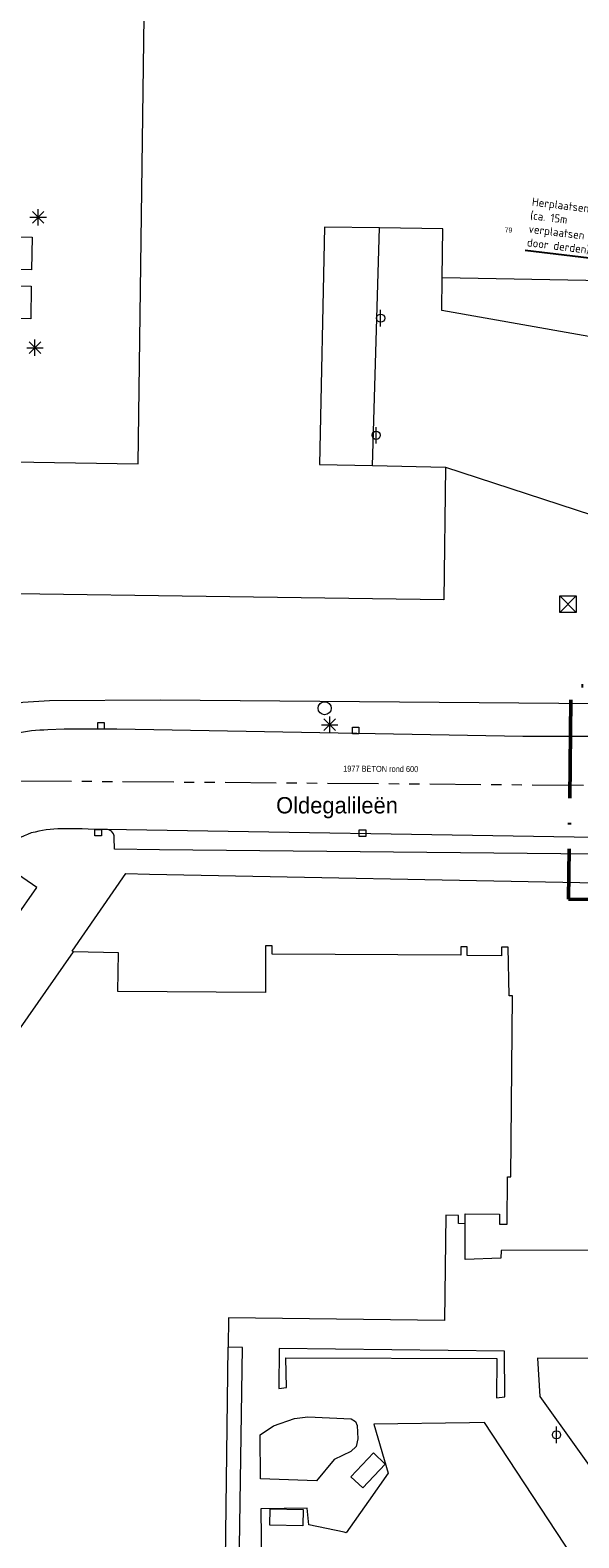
# Model space of a CAD drawing. Header units: millimetres. Extents: x 812 to 183790, y 13 to 580968.
# Tile 277 of 656: x 182742 to 182775, y 580625 to 580718. Entities that reach past the tile are written whole.
import ezdxf

# ---------------------------------------------------------------- set-up
doc = ezdxf.new("R2010")
doc.units = ezdxf.units.MM
doc.header["$LTSCALE"] = 5
for name, pattern in [('DGN2', [448.0004, 224.0002, -224.0002]), ('PHANTOM2', [1.25, 0.625, -0.125, 0.125, -0.125, 0.125, -0.125]), ('XX-PROJECTGRENS', [18, 12, -3, 0, -3])]:
    doc.linetypes.add(name, pattern=pattern)
for name, color, linetype, lineweight in [('000 Specificaties_S', 252, 'Continuous', 13), ('046 GEMENGD STELSEL', 252, 'PHANTOM2', 0), ('afsluitpaal', 252, 'Continuous', 9), ('bank', 252, 'Continuous', 9), ('beheer openbare ruimte wegbeheer', 252, 'Continuous', 9), ('hoofdgebouw', 252, 'Continuous', 9), ('huisnummerreeks BGT', 252, 'Continuous', 9), ('kant muur breder dan 30cm', 252, 'Continuous', 9), ('kant verharding', 252, 'Continuous', 9), ('kolk', 252, 'Continuous', 9), ('lichtmast', 252, 'Continuous', 9), ('N-WE-IE-AANPIJLING-T25', 7, 'Continuous', 25), ('N-WE-KG-WERKGRENS-G', 7, 'XX-PROJECTGRENS', 50), ('openbaar ruimte label', 252, 'Continuous', 9), ('waterleidingput', 252, 'Continuous', 9)]:
    doc.layers.add(name, color=color, linetype=linetype, lineweight=lineweight)
doc.layers.add('fietsenrek', color=7, linetype='Continuous', lineweight=0, true_color=0xe17000)
doc.styles.add('Arial Narrow', font='Arial Narrow.shx')
doc.styles.add('maatvoering', font='iso.shx', dxfattribs={"width": 0.95})
doc.styles.add('NLCS-ISO-T25', font='txt', dxfattribs={"height": 2.5})
doc.styles.add('Styledgn000', font='dgn000.shx')
doc.dimstyles.new('JHSW 1-200', dxfattribs={"dimscale": 0.2, "dimtxt": 1.5, "dimasz": 2, "dimexe": 2, "dimexo": 0.69, "dimgap": 1, "dimtad": 1, "dimzin": 0, "dimdsep": 46, "dimtxsty": 'maatvoering', "dimcen": 0, "dimazin": 0, "dimtfac": 1, "dimtofl": 0, "dimtmove": 0, "dimatfit": 3, "dimfxl": 1, "dimtolj": 1, "dimtzin": 0, "dimarcsym": 0})

# ---------------------------------------------------------------- blocks, each defined once
blk = doc.blocks.new('LANTP697')
at = {"layer": 'lichtmast', "color": 251, "linetype": 'Continuous', "lineweight": 0, "true_color": 0x696969}
for p, q in [((-0.5, 0), (0.5, 0.001)), ((0.354, -0.354), (-0.354, 0.354)), ((-0.354, -0.354), (0.354, 0.354)), ((0, -0.5), (0, 0.5))]:
    blk.add_line(p, q, dxfattribs=at)
blk = doc.blocks.new('FIETSK103')
at = {"layer": 'fietsenrek', "color": 251, "linetype": 'Continuous', "lineweight": 0, "true_color": 0x696969}
blk.add_line((0, -0.5), (0, 0.5), dxfattribs=at)
blk.add_circle((0, 0), 0.25, dxfattribs=at)
blk = doc.blocks.new('ZBANK60')
at = {"layer": 'bank', "color": 251, "linetype": 'Continuous', "lineweight": 0, "true_color": 0x696969}
for p, q in [((-1.049, -0.388), (0.319, 1.072)), ((0.319, 1.072), (1.049, 0.388)), ((-0.319, -1.072), (-1.049, -0.388))]:
    blk.add_line(p, q, dxfattribs=at)
at = {"layer": 'bank', "color": 251, "linetype": 'DGN2', "lineweight": 0, "true_color": 0x696969}
blk.add_line((1.049, 0.388), (-0.319, -1.072), dxfattribs=at)
blk = doc.blocks.new('FIETSK129')
at = {"layer": 'fietsenrek', "color": 251, "linetype": 'Continuous', "lineweight": 0, "true_color": 0x696969}
blk.add_line((0, -0.5), (0, 0.5), dxfattribs=at)
blk.add_circle((0, 0), 0.25, dxfattribs=at)
blk = doc.blocks.new('ZBANK62')
at = {"layer": 'bank', "color": 251, "linetype": 'Continuous', "lineweight": 0, "true_color": 0x696969}
for p, q in [((-0.516, -0.992), (-0.484, 1.008)), ((-0.484, 1.008), (0.516, 0.992)), ((0.484, -1.008), (-0.516, -0.992))]:
    blk.add_line(p, q, dxfattribs=at)
at = {"layer": 'bank', "color": 251, "linetype": 'DGN2', "lineweight": 0, "true_color": 0x696969}
blk.add_line((0.516, 0.992), (0.484, -1.008), dxfattribs=at)
blk = doc.blocks.new('ZBANK64')
at = {"layer": 'bank', "color": 251, "linetype": 'DGN2', "lineweight": 0, "true_color": 0x696969}
blk.add_line((-0.516, -0.992), (-0.484, 1.008), dxfattribs=at)
at = {"layer": 'bank', "color": 251, "linetype": 'Continuous', "lineweight": 0, "true_color": 0x696969}
for p, q in [((-0.484, 1.008), (0.516, 0.992)), ((0.516, 0.992), (0.484, -1.008)), ((0.484, -1.008), (-0.516, -0.992))]:
    blk.add_line(p, q, dxfattribs=at)
blk = doc.blocks.new('HINDER490')
at = {"layer": 'afsluitpaal', "color": 251, "linetype": 'Continuous', "lineweight": 0, "true_color": 0x696969}
for p, q in [((-0.5, 0.5), (0.5, -0.5)), ((0.5, 0.5), (-0.5, -0.5))]:
    blk.add_line(p, q, dxfattribs=at)
at = {"layer": 'afsluitpaal', "color": 251, "linetype": 'Continuous', "lineweight": 0, "true_color": 0x696969, "flags": 128}
blk.add_lwpolyline([(-0.5, 0.5), (0.5, 0.5), (0.5, -0.5), (-0.5, -0.5), (-0.5, 0.5)], dxfattribs=at)
blk = doc.blocks.new('SKOLK2331')
at = {"layer": 'kolk', "color": 251, "linetype": 'Continuous', "lineweight": 0, "true_color": 0x696969, "flags": 128}
blk.add_lwpolyline([(-0.2, 0.4), (0.2, 0.4), (0.2, 0), (-0.2, 0), (-0.2, 0.4)], dxfattribs=at)
blk = doc.blocks.new('SKOLK3114')
at = {"layer": 'kolk', "color": 251, "linetype": 'Continuous', "lineweight": 0, "true_color": 0x696969, "flags": 128}
blk.add_lwpolyline([(-0.2, 0.4), (0.2, 0.4), (0.2, 0), (-0.2, 0), (-0.2, 0.4)], dxfattribs=at)
blk = doc.blocks.new('ZBANK92')
at = {"layer": 'bank', "color": 251, "linetype": 'Continuous', "lineweight": 0, "true_color": 0x696969}
for p, q in [((-1.008, -0.484), (-0.992, 0.516)), ((-0.992, 0.516), (1.008, 0.484)), ((1.008, 0.484), (0.992, -0.516))]:
    blk.add_line(p, q, dxfattribs=at)
at = {"layer": 'bank', "color": 251, "linetype": 'DGN2', "lineweight": 0, "true_color": 0x696969}
blk.add_line((0.992, -0.516), (-1.008, -0.484), dxfattribs=at)
blk = doc.blocks.new('LANTP1521')
at = {"layer": 'lichtmast', "color": 251, "linetype": 'Continuous', "lineweight": 0, "true_color": 0x696969}
for p, q in [((-0.5, 0), (0.5, 0.001)), ((0.354, -0.354), (-0.354, 0.354)), ((-0.354, -0.354), (0.354, 0.354)), ((0, -0.5), (0, 0.5))]:
    blk.add_line(p, q, dxfattribs=at)
blk = doc.blocks.new('LANTP1685')
at = {"layer": 'lichtmast', "color": 251, "linetype": 'Continuous', "lineweight": 0, "true_color": 0x696969}
for p, q in [((-0.5, 0), (0.5, 0.001)), ((0.354, -0.354), (-0.354, 0.354)), ((-0.354, -0.354), (0.354, 0.354)), ((0, -0.5), (0, 0.5))]:
    blk.add_line(p, q, dxfattribs=at)
blk = doc.blocks.new('FIETSK262')
at = {"layer": 'fietsenrek', "color": 251, "linetype": 'Continuous', "lineweight": 0, "true_color": 0x696969}
blk.add_line((0, -0.5), (0, 0.5), dxfattribs=at)
blk.add_circle((0, 0), 0.25, dxfattribs=at)
blk = doc.blocks.new('WATERP345')
at = {"layer": 'waterleidingput', "color": 251, "linetype": 'Continuous', "lineweight": 0, "true_color": 0x696969}
blk.add_circle((0, 0), 0.4, dxfattribs=at)
blk = doc.blocks.new('SKOLK4348')
at = {"layer": 'kolk', "color": 251, "linetype": 'Continuous', "lineweight": 0, "true_color": 0x696969, "flags": 128}
blk.add_lwpolyline([(-0.2, 0.4), (0.2, 0.4), (0.2, 0), (-0.2, 0), (-0.2, 0.4)], dxfattribs=at)
blk = doc.blocks.new('SKOLK4787')
at = {"layer": 'kolk', "color": 251, "linetype": 'Continuous', "lineweight": 0, "true_color": 0x696969, "flags": 128}
blk.add_lwpolyline([(-0.2, 0.4), (0.2, 0.4), (0.2, 0), (-0.2, 0), (-0.2, 0.4)], dxfattribs=at)

msp = doc.modelspace()

# ---------------------------------------------------------------- linework, layer by layer
at = {"layer": '046 GEMENGD STELSEL', "flags": 128}
msp.add_lwpolyline([(182787.799, 580671.303), (182738.04, 580671.705)], dxfattribs=at)
at = {"layer": 'beheer openbare ruimte wegbeheer', "color": 251, "lineweight": 0, "true_color": 0x696969}
msp.add_lwpolyline([(182775.974, 580668.229), (182746.164, 580668.724)], dxfattribs=at)
at = {"layer": 'hoofdgebouw', "color": 251, "lineweight": 0, "true_color": 0x696969, "flags": 128}
for points in [[(182766.89, 580690.85), (182766.79, 580682.74), (182726.139, 580683.315), (182725.06, 580683.33), (182722.66, 580687.43), (182725.16, 580691.42), (182748.13, 580691.05), (182748.59, 580726), (182745.33, 580728.05), (182755.31, 580743.91), (182761.552, 580742.23)], [(182778.275, 580737.231), (182779.56, 580737.16), (182779.64, 580737.47), (182784.74, 580736.1), (182776.54, 580702.24), (182766.68, 580702.41)], [(182762.846, 580705.469), (182759.5, 580705.52), (182759.19, 580691.02), (182762.422, 580690.949)], [(182766.68, 580702.41), (182766.73, 580705.41), (182762.846, 580705.469)], [(182768.08, 580644.64), (182768.08, 580645.25), (182770.19, 580645.23), (182770.18, 580644.62), (182770.65, 580644.61), (182770.67, 580647.5), (182770.88, 580647.5), (182770.98, 580658.55), (182770.77, 580658.55), (182770.7, 580661.53), (182770.3, 580661.53), (182770.3, 580661.01), (182768.21, 580661.02), (182768.21, 580661.55), (182767.82, 580661.55), (182767.81, 580661.05), (182756.3, 580661.11), (182756.3, 580661.61), (182755.9, 580661.61), (182755.89, 580658.76), (182746.88, 580658.83), (182746.92, 580661.19), (182744.15, 580661.24)], [(182768.08, 580644.64), (182767.67, 580644.65), (182767.68, 580645.15), (182766.9, 580645.16)]]:
    msp.add_lwpolyline(points, dxfattribs=at)
at = {"layer": 'hoofdgebouw', "color": 251, "lineweight": 0, "true_color": 0x696969}
for points in [[(182762.422, 580690.949), (182766.89, 580690.85)], [(182744.15, 580661.24), (182738.602, 580653.3)], [(182766.9, 580645.16), (182766.818, 580638.72)], [(182753.64, 580638.889), (182753.618, 580637.09)], [(182766.818, 580638.72), (182753.64, 580638.889)], [(182753.41, 580620.85), (182753.618, 580637.09)]]:
    msp.add_lwpolyline(points, dxfattribs=at)
at = {"layer": 'kant muur breder dan 30cm', "color": 251, "lineweight": 0, "true_color": 0x696969, "flags": 128}
msp.add_lwpolyline([(182769.996, 580634.01), (182770.505, 580634.057), (182770.477, 580636.849), (182756.739, 580637.013), (182756.719, 580634.576), (182757.177, 580634.623), (182757.141, 580636.451), (182770.016, 580636.396), (182769.996, 580634.01)], dxfattribs=at)
at = {"layer": 'kant verharding', "color": 251, "lineweight": 0, "true_color": 0x696969, "flags": 128}
for points in [[(182762.422, 580690.949), (182762.846, 580705.469)], [(182777.249, 580698.553), (182766.669, 580700.434), (182766.68, 580702.41)], [(182766.89, 580690.85), (182776.794, 580687.609), (182777.292, 580692.529), (182779.929, 580692.204)], [(182776.221, 580676.395), (182749.478, 580676.616), (182742.71, 580676.57), (182741.081, 580676.482), (182739.908, 580676.237), (182737.203, 580675.295), (182736.021, 580674.691), (182734.681, 580673.882), (182733.429, 580672.981), (182732.77, 580672.28), (182730.705, 580669.512), (182726.169, 580662.942), (182723.925, 580664.522)], [(182744.15, 580661.24), (182744.086, 580661.284), (182747.366, 580666.028), (182748.816, 580665.988), (182776.147, 580665.461)], [(182778.684, 580661.265), (182778.659, 580660.386), (182778.558, 580654.295), (182778.795, 580647.072), (182779.138, 580644.29), (182779.382, 580643.019), (182770.273, 580642.993), (182770.269, 580642.536), (182768.08, 580642.452), (182768.08, 580644.64)], [(182754.24, 580620.84), (182754.5, 580637.082), (182753.618, 580637.09)], [(182785.534, 580623.578), (182783.776, 580627.26), (182783.086, 580629.182), (182780.736, 580636.408), (182772.509, 580636.426), (182772.643, 580634.09), (182779.536, 580624.439)], [(182759.014, 580628.923), (182755.601, 580629.054), (182755.576, 580631.743), (182756.395, 580632.295), (182757.671, 580632.741), (182758.486, 580632.836), (182761.131, 580632.713), (182761.384, 580632.558), (182761.484, 580632.304), (182761.528, 580631.491), (182761.423, 580631.035), (182761.115, 580630.733), (182760.093, 580630.234), (182759.014, 580628.923)], [(182776.108, 580622.082), (182769.271, 580632.493), (182768.349, 580632.48), (182762.502, 580632.397), (182763.394, 580629.395), (182762.185, 580627.688), (182760.82, 580625.761), (182760.698, 580625.786), (182758.534, 580626.237), (182758.44, 580627.253), (182755.618, 580627.225), (182755.685, 580620.067)]]:
    msp.add_lwpolyline(points, dxfattribs=at)
for points in [[(182776.161, 580674.407), (182771.597, 580674.403), (182746.825, 580674.848), (182744.624, 580674.856), (182743.606, 580674.847), (182742.615, 580674.804, 0.052549), (182740.63, 580674.568, 0.052285), (182738.75, 580673.953, 0.021931), (182736.959, 580673.121, 0.064079), (182734.612, 580671.252, 0.044606), (182733.363, 580669.691), (182731.949, 580667.638), (182724.445, 580656.722), (182721.515, 580652.472), (182714.011, 580641.452), (182705.815, 580629.468), (182700.519, 580621.488)], [(182775.966, 580667.21), (182749.432, 580667.47), (182746.675, 580667.523), (182746.66, 580668.234, 0.234654), (182746.487, 580668.616, 0.127206), (182746.164, 580668.724), (182745.444, 580668.729), (182744.697, 580668.754), (182743.448, 580668.767, 0.059712), (182741.6, 580668.507, 0.063498), (182739.903, 580667.635, 0.096478)]]:
    msp.add_lwpolyline(points, format="xyb", dxfattribs=at)
msp.add_lwpolyline([(182740.222, 580666.35), (182738.848, 580664.411), (182740.573, 580663.212), (182741.937, 580665.176)], close=True, dxfattribs=at)
at = {"layer": 'N-WE-KG-WERKGRENS-G', "ltscale": 0.1, "flags": 128}
msp.add_lwpolyline([(182546.336, 580828.49), (182543.834, 580828.695), (182540.496, 580828.935), (182537.361, 580829.099), (182534.235, 580829.261), (182531.11, 580829.424), (182527.984, 580829.586), (182520.966, 580829.952), (182508.349, 580830.295), (182506.893, 580830.335), (182505.437, 580830.374), (182503.982, 580830.414), (182501.059, 580830.497), (182495.943, 580830.645), (182490.826, 580830.792), (182485.709, 580830.94), (182480.587, 580831.088), (182476.586, 580831.161), (182472.87, 580831.216), (182469.156, 580831.271), (182465.445, 580831.325), (182462.444, 580831.382), (182462.028, 580831.443), (182461.549, 580831.513), (182461.07, 580831.583), (182460.638, 580831.646), (182460.098, 580831.777), (182459.429, 580831.969), (182458.74, 580832.167), (182458.051, 580832.365), (182457.497, 580832.525), (182456.648, 580833.054), (182455.376, 580833.757), (182453.125, 580829.633), (182453.125, 580797.306), (182458.722, 580789.234), (182459.972, 580789.953), (182460.175, 580790.117), (182460.438, 580790.255), (182460.788, 580790.439), (182461.138, 580790.623), (182461.488, 580790.807), (182461.838, 580790.991), (182462.113, 580791.136), (182462.442, 580791.243), (182462.865, 580791.368), (182463.301, 580791.497), (182463.737, 580791.626), (182464.174, 580791.755), (182464.549, 580791.866), (182464.892, 580791.922), (182465.297, 580791.96), (182465.737, 580792.001), (182466.177, 580792.042), (182466.616, 580792.083), (182467.008, 580792.119), (182468.83, 580792.113), (182472.352, 580792.051), (182475.881, 580791.989), (182479.41, 580791.927), (182482.939, 580791.865), (182486.467, 580791.803), (182490.095, 580791.737), (182493.982, 580791.663), (182497.87, 580791.589), (182501.757, 580791.514), (182505.644, 580791.44), (182509.532, 580791.366), (182513.42, 580791.292), (182517.301, 580791.225), (182521.181, 580791.158), (182525.061, 580791.091), (182528.941, 580791.023), (182532.822, 580790.956), (182536.7, 580790.889), (182539.498, 580790.831), (182542.183, 580790.773), (182544.867, 580790.716), (182547.551, 580790.659), (182550.236, 580790.601), (182552.921, 580790.544), (182555.677, 580790.492), (182558.457, 580790.443), (182561.238, 580790.393), (182564.018, 580790.344), (182566.799, 580790.294), (182569.579, 580790.245), (182572.174, 580790.195), (182574.606, 580790.146), (182577.038, 580790.096), (182579.471, 580790.046), (182581.903, 580789.997), (182584.332, 580789.947), (182586.791, 580789.88), (182589.325, 580789.778), (182591.865, 580789.676), (182594.405, 580789.574), (182596.945, 580789.472), (182599.48, 580789.37), (182601.863, 580789.25), (182603.627, 580789.02), (182605.43, 580788.785), (182607.232, 580788.55), (182609.035, 580788.315), (182610.838, 580788.08), (182612.642, 580787.845), (182613.733, 580787.705), (182614.796, 580787.57), (182615.86, 580787.434), (182616.923, 580787.298), (182617.987, 580787.162), (182619.044, 580787.027), (182620.089, 580786.88), (182621.137, 580786.729), (182622.187, 580786.577), (182623.237, 580786.426), (182624.286, 580786.274), (182625.33, 580786.123), (182627.02, 580785.857), (182629.167, 580785.509), (182631.317, 580785.16), (182633.466, 580784.811), (182635.615, 580784.463), (182637.751, 580784.116), (182640.005, 580783.69), (182642.136, 580783.309), (182647.063, 580782.441), (182651.989, 580781.59), (182656.908, 580780.712), (182661.827, 580779.826), (182666.715, 580778.938), (182670.727, 580778.158), (182672.845, 580777.744), (182675.137, 580777.288), (182677.886, 580776.734), (182723.447, 580767.098), (182727.413, 580765.1), (182728.519, 580767.289), (182733.487, 580765.84), (182735.384, 580765.719), (182736.729, 580765.857), (182737.978, 580765.985), (182741.155, 580766.31), (182758.388, 580762.435), (182758.05, 580761.911), (182758.278, 580761.534), (182751.58, 580749.746), (182784.207, 580741.429), (182784.089, 580737.535), (182784.082, 580737.508), (182783.525, 580735.431), (182787.026, 580734.45, -0.068784), (182787.071, 580728.407), (182786.443, 580726.214), (182784.821, 580720.867), (182783.929, 580717.562), (182783.363, 580715.484), (182780.733, 580704.363, 0.010064), (182779.829, 580700.165, 0.037897), (182778.952, 580692.648), (182778.809, 580689.115), (182778.665, 580677.457), (182774.549, 580677.503), (182774.389, 580664.466), (182777.773, 580664.43), (182777.599, 580658.313), (182797.526, 580658.033), (182797.563, 580667.259), (182800.379, 580667.262), (182800.4, 580675.359), (182797.571, 580675.367), (182797.559, 580678.038), (182798.514, 580682.523), (182808.266, 580723.761), (182808.389, 580729.609), (182811.171, 580735.789, -0.119924), (182813.206, 580738.4), (182817.175, 580741.353, -0.202334), (182823.609, 580742.864), (182838.986, 580740.244), (182838.962, 580736.85), (182841.397, 580736.857), (182841.301, 580734.786), (182846.172, 580734.492), (182846.038, 580732.066), (182851.325, 580731.773, 0.025), (182928.059, 580722.773), (182928.29, 580726.165, 0.013787), (182970.696, 580724.503), (183059.989, 580723.466), (183059.98, 580721.304), (183068.099, 580721.211), (183068.198, 580723.37), (183221.075, 580721.595), (183221.089, 580715.231), (183240.271, 580715.307), (183240.308, 580720.375), (183240.586, 580720.375), (183242.451, 580720.399), (183244.452, 580720.405), (183245.845, 580720.388), (183247.228, 580720.37), (183249.612, 580720.331), (183252.184, 580720.29), (183254.168, 580720.259), (183256.027, 580720.236), (183258.312, 580720.219), (183261.87, 580720.178), (183265.492, 580720.141), (183268.101, 580720.111), (183269.883, 580720.087), (183272.172, 580720.051), (183273.974, 580720.009), (183275.503, 580719.973), (183276.437, 580719.948), (183277.463, 580719.925), (183279.834, 580719.892), (183285.402, 580719.823), (183293.91, 580719.725), (183296.661, 580719.683), (183300.69, 580719.621), (183301.984, 580719.603), (183303.164, 580719.587), (183304.851, 580719.566), (183306.69, 580719.544), (183308.584, 580719.536), (183310.373, 580719.53), (183312.769, 580719.545), (183314.888, 580719.567), (183317.364, 580719.607), (183319.335, 580719.685), (183320.245, 580719.737), (183321.368, 580719.805), (183322.646, 580719.912), (183324.021, 580720.028), (183325.588, 580720.168), (183326.704, 580720.277), (183327.874, 580720.391), (183329.951, 580720.605), (183332.385, 580720.869), (183334.55, 580721.125), (183336.105, 580721.32), (183337.619, 580721.525), (183339.458, 580721.804), (183340.912, 580722.047), (183342.153, 580722.266), (183343.837, 580722.566), (183345.379, 580722.84), (183346.245, 580723.007), (183346.986, 580723.15), (183348.608, 580723.483), (183350.185, 580723.808), (183350.633, 580723.907), (183351.427, 580724.081), (183352.559, 580724.346), (183354.067, 580724.717), (183356.056, 580725.218), (183357.699, 580725.632), (183359.66, 580726.13), (183361.077, 580726.503), (183362.538, 580726.906), (183364.106, 580727.349), (183365.438, 580727.733), (183366.089, 580727.924), (183366.712, 580728.106), (183367.571, 580728.361), (183368.551, 580728.669), (183369.747, 580729.058), (183370.891, 580729.445), (183371.999, 580729.833), (183373.182, 580730.258), (183374.056, 580730.581), (183375.171, 580730.99), (183376.702, 580731.556), (183378.098, 580732.085), (183379.373, 580732.581), (183380.67, 580733.088), (183382.585, 580733.847), (183384.037, 580734.434), (183385.26, 580734.948), (183386.487, 580735.487), (183387.903, 580736.125), (183390.361, 580737.249), (183392.26, 580738.125), (183394.218, 580739.064), (183395.629, 580739.766), (183397.07, 580740.5), (183398.229, 580741.094), (183399.503, 580741.755), (183400.587, 580742.32), (183401.556, 580742.834), (183402.549, 580743.372), (183403.773, 580744.04), (183405.029, 580744.738), (183406.275, 580745.451), (183407.42, 580746.136), (183408.656, 580746.899), (183410.209, 580747.859), (183411.738, 580748.815), (183413.023, 580749.629), (183414.191, 580750.389), (183414.738, 580750.756), (183415.169, 580751.049), (183415.627, 580751.354), (183416.193, 580751.735), (183416.846, 580752.173), (183417.444, 580752.581), (183417.967, 580752.955), (183418.49, 580753.327), (183418.974, 580753.674), (183419.454, 580754.017), (183419.841, 580754.291), (183420.271, 580754.601), (183422.938, 580756.502), (183423.527, 580756.928), (183426.78, 580759.254), (183430.046, 580761.623), (183433.309, 580763.99), (183436.571, 580766.358), (183439.827, 580768.719), (183442.631, 580770.675), (183445.114, 580772.339), (183447.604, 580774.008), (183450.095, 580775.677), (183452.586, 580777.346), (183455.064, 580779.007), (183457.292, 580780.405), (183459.474, 580781.748), (183461.66, 580783.093), (183463.846, 580784.439), (183466.032, 580785.784), (183467.805, 580786.873), (183467.823, 580786.862), (183467.846, 580786.848), (183467.888, 580786.793), (183467.949, 580786.712), (183467.972, 580786.682), (183468.483, 580785.15), (183475.397, 580787.254), (183481.865, 580790.306), (183487.293, 580792.838), (183508.493, 580803.25), (183507.921, 580805.158), (183513.357, 580806.779), (183512.735, 580808.867), (183507.298, 580807.239), (183506.689, 580809.274, -0.227767), (183507.357, 580816.35, -0.128202), (183510.31, 580819.239), (183512.547, 580813.954), (183514.567, 580814.866), (183512.307, 580820.13), (183514.865, 580821.215), (183512.895, 580825.894, -0.035885), (183522.382, 580830.575), (183523.31, 580830.947), (183522.088, 580834.023), (183512.559, 580830.298), (183502.145, 580862.254), (183499.305, 580861.04), (183497.133, 580866.396), (183495.072, 580865.551), (183497.306, 580860.182)], format="xyb", dxfattribs=at)

# ---------------------------------------------------------------- block references
at = {"color": 251, "linetype": 'Continuous', "lineweight": 0, "true_color": 0x696969}
for name, p in [('LANTP1685', (182742.019, 580706.12)), ('ZBANK64', (182741.129, 580703.912)), ('ZBANK62', (182741.08, 580700.919)), ('FIETSK262', (182762.922, 580699.955)), ('LANTP1521', (182741.819, 580698.147)), ('FIETSK103', (182762.653, 580692.803)), ('HINDER490', (182774.355, 580682.484)), ('WATERP345', (182759.508, 580676.128)), ('SKOLK4787', (182745.858, 580674.851)), ('LANTP697', (182759.815, 580675.12)), ('SKOLK2331', (182761.398, 580674.563)), ('SKOLK4348', (182745.68, 580668.327)), ('SKOLK3114', (182761.818, 580668.3)), ('FIETSK129', (182773.656, 580631.741)), ('ZBANK60', (182762.16, 580629.566)), ('ZBANK92', (182757.178, 580626.7))]:
    msp.add_blockref(name, p, dxfattribs=at)

# ---------------------------------------------------------------- texts
at = {"layer": '000 Specificaties_S', "insert": (182762.929, 580672.421), "char_height": 0.36, "attachment_point": 5, "rotation": 359.53712, "line_spacing_factor": 0.6, "style": 'Arial Narrow'}
msp.add_mtext('1977 BETON rond 600', dxfattribs=at)
at = {"layer": 'huisnummerreeks BGT', "color": 251, "linetype": 'Continuous', "lineweight": 0, "true_color": 0x696969, "insert": (182770.729, 580705.339), "char_height": 0.3, "attachment_point": 5, "rotation": 359.1, "line_spacing_factor": 0.8, "style": 'Styledgn000'}
msp.add_mtext('{\\C251;79}', dxfattribs=at)
at = {"layer": 'openbaar ruimte label', "color": 251, "linetype": 'Continuous', "lineweight": 0, "true_color": 0x696969, "insert": (182760.262, 580670.05), "char_height": 1, "attachment_point": 5, "line_spacing_factor": 0.8, "style": 'Styledgn000'}
msp.add_mtext('{\\C251;Oldegalileën}', dxfattribs=at)

# ---------------------------------------------------------------- leaders
at = {"layer": 'N-WE-IE-AANPIJLING-T25', "annotation_type": 0, "has_hookline": 1, "hookline_direction": 1, "text_width": 5.25, "horizontal_direction": (0.992546, -0.121869, 0)}
msp.add_leader([(182782.326, 580706.991), (182777.422, 580703.402), (182777.025, 580703.45)], dimstyle='JHSW 1-200', override={"dimgap": 0.35, "dimtfill": 1}, dxfattribs=at)

# ---------------------------------------------------------------- next in the draw order: texts
at = {"layer": 'N-WE-IE-AANPIJLING-T25', "insert": (182772.2, 580707.327), "char_height": 0.5, "width": 5.25, "attachment_point": 1, "rotation": 353, "style": 'NLCS-ISO-T25', "bg_fill": 3, "box_fill_scale": 1.1, "bg_fill_color": 256, "bg_fill_transparency": 0}
msp.add_mtext('{\\C7;Herplaatsen ABRI\\P(ca. 15m verplaatsen \\Pdoor derden)}', dxfattribs=at)

doc.saveas('drawing.dxf')
